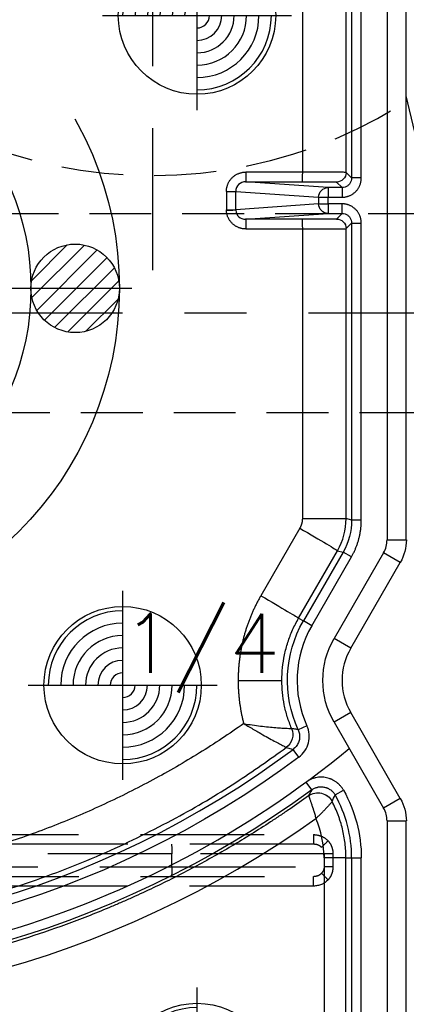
# Model space of a CAD drawing. Extents: x 2651 to 7771, y -1163 to 1075.
# Tile 283 of 490: x 4243 to 4258, y 691 to 730. Entities that reach past the tile are written whole.
import ezdxf

# ---------------------------------------------------------------- set-up
doc = ezdxf.new("R2010")
doc.units = 0
doc.header["$LTSCALE"] = 10
for name, pattern in [('CENTER', [2, 1.25, -0.25, 0.25, -0.25]), ('CNSCEN', [17, 15, -1, 0, -1]), ('CNSHID', [4, 3, -1]), ('DASHED', [0.75, 0.5, -0.25]), ('HIDDEN', [0.375, 0.25, -0.125])]:
    doc.linetypes.add(name, pattern=pattern)
doc.layers.get('0').update_dxf_attribs({"linetype": 'CONTINUOUS'})
doc.layers.get('Defpoints').update_dxf_attribs({"linetype": 'CONTINUOUS'})
for name, color, linetype in [('1', 7, 'CONTINUOUS'), ('9', 3, 'CONTINUOUS'), ('CEN', 1, 'CENTER'), ('COOL', 150, 'HIDDEN'), ('DIM', 3, 'CONTINUOUS'), ('HIDDEN', 6, 'HIDDEN'), ('PART', 7, 'CONTINUOUS'), ('PIN', 3, 'CONTINUOUS'), ('WL1-HL', 4, 'CNSHID'), ('WOR1-CL', 1, 'CNSCEN'), ('WOR1-DL', 7, 'CONTINUOUS')]:
    doc.layers.add(name, color=color, linetype=linetype)
doc.styles.add('china', font='txt')
doc.styles.get("Standard").update_dxf_attribs({"font": 'romans.shx'})
doc.dimstyles.new('MM& INCH5', dxfattribs={"dimtxt": 5, "dimasz": 2.5, "dimexe": 1, "dimexo": 0.5, "dimtad": 0, "dimrnd": 1.38778e-17, "dimzin": 9, "dimdsep": 46, "dimtxsty": 'Standard', "dimblk": 'CLOSED', "dimcen": 0, "dimclrd": 3, "dimclre": 3, "dimclrt": 3, "dimazin": 2, "dimtfac": 0.75, "dimtofl": 0, "dimtmove": 0, "dimatfit": 3, "dimfxl": 0, "dimtolj": 1, "dimarcsym": 0})

# ---------------------------------------------------------------- blocks, each defined once
blk = doc.blocks.new('DSD')
at = {"layer": '1', "color": 7, "linetype": 'Continuous'}
for p, q in [((459.179, 529.519), (459.179, 508.469)), ((459.422, 507.562), (461.422, 504.097)), ((461.422, 501.506), (459.422, 498.041)), ((459.421, 498.041), (459.422, 498.041)), ((459.179, 497.134), (459.179, 470.416)), ((461.608, 496.275), (461.608, 484.586)), ((456.588, 490.224), (459.179, 479.237))]:
    blk.add_line(p, q, dxfattribs=at)
at = {"layer": '1', "color": 110, "linetype": 'Continuous'}
for p, q in [((459.956, 508.469), (459.956, 529.519)), ((462.095, 504.485), (460.095, 507.951)), ((460.095, 497.652), (462.095, 501.117)), ((459.956, 470.416), (459.956, 497.134))]:
    blk.add_line(p, q, dxfattribs=at)
at = {"layer": '1', "color": 252, "linetype": 'Continuous'}
for p, q in [((459.956, 508.469), (459.956, 529.519)), ((460.995, 528.026), (460.995, 509.961)), ((461.384, 509.961), (461.384, 528.026)), ((461.615, 528.026), (461.615, 509.961)), ((462.498, 509.961), (462.498, 528.026)), ((461.384, 509.961), (460.995, 509.961)), ((461.615, 509.961), (461.384, 509.961)), ((461.615, 509.961), (462.498, 509.961)), ((459.956, 508.469), (459.179, 508.469)), ((459.422, 507.562), (460.095, 507.951)), ((462.095, 504.485), (460.095, 507.951)), ((462.05, 507.421), (461.711, 507.23)), ((462.997, 507.216), (463.226, 506.903)), ((463.511, 505.892), (463.744, 505.581)), ((463.188, 504.631), (463.542, 504.793)), ((461.422, 504.097), (462.095, 504.485)), ((465.965, 502.801), (464.199, 502.801)), ((461.422, 501.506), (462.095, 501.117)), ((460.095, 497.652), (462.095, 501.117)), ((462.996, 500.598), (461.395, 497.824)), ((461.731, 497.63), (463.332, 500.403)), ((463.526, 500.291), (461.955, 497.57)), ((462.996, 500.598), (463.332, 500.403)), ((463.526, 500.291), (463.332, 500.403)), ((463.478, 496.663), (465.049, 499.385)), ((459.422, 498.041), (460.095, 497.652)), ((461.395, 497.824), (461.731, 497.63)), ((461.955, 497.57), (461.731, 497.63)), ((459.956, 497.134), (459.179, 497.134)), ((459.956, 470.416), (459.956, 497.134)), ((460.995, 496.335), (460.995, 484.362)), ((460.995, 496.335), (461.384, 496.335)), ((461.384, 484.362), (461.384, 496.335)), ((461.384, 496.335), (461.608, 496.275)), ((463.374, 496.275), (461.608, 496.275)), ((463.374, 484.598), (463.374, 496.275)), ((461.384, 484.362), (460.995, 484.362)), ((461.608, 484.586), (461.384, 484.362)), ((465.652, 484.599), (463.374, 484.598)), ((461.773, 483.974), (461.996, 484.197)), ((462.332, 483.974), (461.773, 483.974)), ((461.773, 483.974), (461.773, 483.585)), ((465.662, 484.21), (462.332, 483.974)), ((462.332, 483.585), (462.332, 483.974)), ((463.384, 484.21), (465.662, 484.21)), ((461.773, 483.585), (462.332, 483.585)), ((462.332, 483.585), (462.332, 483.319)), ((462.718, 483.585), (462.332, 483.585)), ((462.718, 483.585), (466.061, 483.822)), ((462.718, 483.319), (462.718, 483.585)), ((466.061, 483.822), (466.061, 483.082)), ((466.437, 483.822), (466.061, 483.822)), ((466.437, 483.082), (466.437, 483.822)), ((462.332, 483.319), (461.773, 483.319)), ((461.773, 482.931), (461.773, 483.319)), ((462.332, 482.931), (462.332, 483.319)), ((462.718, 483.319), (462.332, 483.319)), ((466.061, 483.082), (462.718, 483.319)), ((461.773, 482.931), (462.332, 482.931)), ((461.996, 482.707), (461.773, 482.931)), ((462.332, 482.931), (465.662, 482.694)), ((466.437, 483.082), (466.061, 483.082)), ((460.995, 482.542), (460.995, 470.416)), ((460.995, 482.542), (461.384, 482.542)), ((461.384, 470.416), (461.384, 482.542)), ((461.384, 482.542), (461.608, 482.319)), ((465.662, 482.694), (463.384, 482.695)), ((461.608, 482.319), (461.608, 470.416)), ((463.374, 470.416), (463.374, 482.306)), ((463.374, 482.306), (465.652, 482.306))]:
    blk.add_line(p, q, dxfattribs=at)
at = {"layer": '1', "color": 6, "linetype": 'DASHED'}
for p, q in [((499.898, 510.703), (462.919, 510.703)), ((462.138, 509.797), (462.138, 510.315)), ((462.138, 510.315), (462.482, 510.315)), ((462.482, 510.315), (462.482, 509.797)), ((468.644, 510.315), (462.482, 510.315)), ((501.545, 510.315), (468.644, 510.315)), ((468.644, 510.315), (468.644, 509.797)), ((462.138, 509.797), (462.482, 509.797)), ((462.482, 509.797), (468.644, 509.797)), ((468.644, 509.797), (501.545, 509.797)), ((462.919, 509.408), (499.898, 509.408))]:
    blk.add_line(p, q, dxfattribs=at)
at = {"layer": '1', "color": 252, "linetype": 'Continuous', "extrusion": (0, 0, -1)}
for centre, radius, start, end in [((-486.693, 474.837), 40.124, 53.8028, 96.2068), ((-486.693, 474.837), 38.753, 53.2604, 96.1879), ((-466.562, 509.961), 5.567, 330.6203, 0), ((-459.179, 502.801), 4.796, 155.4684, 210), ((-459.179, 502.801), 3.368, 150, 210)]:
    blk.add_arc(centre, radius, start, end, dxfattribs=at)
at = {"layer": '1', "color": 110, "linetype": 'Continuous'}
for centre, radius, start, end in [((486.693, 474.837), 39.735, 83.7932, 129.3821), ((460.992, 508.469), 1.036, 180, 210), ((460.992, 497.134), 1.036, 150, 180)]:
    blk.add_arc(centre, radius, start, end, dxfattribs=at)
at = {"layer": '1', "color": 252, "linetype": 'Continuous'}
for centre, radius, start, end in [((486.693, 474.837), 38.365, 83.8121, 126.7396), ((466.562, 509.961), 5.178, 180, 209.3797), ((460.992, 508.469), 1.036, 180, 210), ((459.179, 502.801), 4.408, 330, 24.5316), ((460.992, 497.134), 1.036, 150, 180)]:
    blk.add_arc(centre, radius, start, end, dxfattribs=at)
at = {"layer": '1', "color": 7, "linetype": 'Continuous', "extrusion": (0, 0, -1)}
for centre, start, end in [((-460.992, 508.469), 330, 0), ((-460.992, 497.134), 0, 30)]:
    blk.add_arc(centre, 1.814, start, end, dxfattribs=at)
at = {"layer": '1', "color": 110, "linetype": 'Continuous', "extrusion": (0, 0, -1)}
blk.add_arc((-459.179, 502.801), 3.368, 150, 210, dxfattribs=at)
at = {"layer": '1', "color": 7, "linetype": 'Continuous'}
blk.add_arc((459.179, 502.801), 2.591, 330, 30, dxfattribs=at)
at = {"layer": '1', "color": 252, "linetype": 'Continuous'}
blk.add_ellipse((486.674, 474.837), major_axis=(-41.149, 0), ratio=1, start_param=4.604494, end_param=5.330589, dxfattribs=at)
at = {"layer": '1', "color": 6, "linetype": 'DASHED', "extrusion": (0, 0, -1)}
for centre, major_axis, ratio, start_param, end_param in [((462.322, 510.843), (-0.28, 0.27), 0.01818, 1.589635, 2.951754), ((468.651, 510.315), (0, 0.389), 0.017452, 4.712389, 6.283185), ((468.651, 509.797), (0, -0.389), 0.017452, 0, 1.570796), ((462.322, 509.269), (-0.28, -0.27), 0.01818, 3.331431, 4.69355)]:
    blk.add_ellipse(centre, major_axis=major_axis, ratio=ratio, start_param=start_param, end_param=end_param, dxfattribs=at)
at = {"layer": '1', "color": 7, "linetype": 'Continuous'}
blk.add_ellipse((466.538, 509.961), major_axis=(-4.039, 0), ratio=1, start_param=0, end_param=0.405008, dxfattribs=at)
at = {"layer": '1', "color": 7, "linetype": 'Continuous', "extrusion": (0, 0, -1)}
for centre, start_param, end_param in [((460.992, 508.469), 2.618029, 3.141593), ((460.992, 497.134), 3.141593, 3.665156)]:
    blk.add_ellipse(centre, major_axis=(1.814, 0), ratio=0.999975, start_param=start_param, end_param=end_param, dxfattribs=at)
at = {"layer": '1', "color": 252, "linetype": 'Continuous', "extrusion": (0, 0, -1)}
for centre, major_axis, ratio, start_param, end_param in [((462.748, 507.979), (0.564, -0.318), 0.999946, 0.432022, 2.14907), ((462.747, 507.979), (0.618, 0.194), 0.998759, 1.249807, 2.965464), ((464.408, 504.988), (-0.172, -0.624), 0.999938, 0.905626, 2.235967), ((464.408, 504.988), (0.401, 0.509), 0.999839, 3.649152, 4.979249), ((465.097, 499.385), (-1.57, 0.907), 0.013094, 4.735059, 6.274458), ((463.525, 496.663), (-1.57, 0.907), 0.013094, 4.735059, 6.274458), ((461.996, 484.586), (-0.275, 0.275), 0.999924, 3.927029, 5.497749), ((463.384, 484.598), (0, 0.389), 0.026177, 3.150322, 4.712395), ((465.662, 484.599), (0, -0.389), 0.026177, 0.00873, 1.570802), ((462.332, 483.585), (0.028, -0.388), 0.992489, 3.212987, 4.782718), ((466.446, 483.867), (-0.388, -0.023), 0.00153, 0.122632, 1.544661), ((462.332, 483.319), (-0.028, -0.388), 0.992489, 4.64206, 6.211791), ((461.996, 482.319), (0.275, 0.275), 0.999924, 3.927029, 5.497749), ((463.384, 482.306), (0, 0.389), 0.026177, 4.712383, 6.274456), ((465.662, 482.306), (0, 0.389), 0.026177, 4.712383, 6.274456)]:
    blk.add_ellipse(centre, major_axis=major_axis, ratio=ratio, start_param=start_param, end_param=end_param, dxfattribs=at)
at = {"layer": '1', "color": 7, "linetype": 'Continuous'}
for points, knots in [([(463.127, 507.454), (463.378, 507.635), (463.757, 507.902), (464.204, 508.206), (464.397, 508.335), (464.526, 508.42), (464.591, 508.463), (465.173, 508.844), (466.221, 509.496), (467.834, 510.4), (468.936, 510.952), (469.772, 511.348), (470.193, 511.541), (470.688, 511.758), (470.901, 511.849), (471.044, 511.909), (471.115, 511.939), (471.757, 512.208), (472.904, 512.656), (474.644, 513.246), (476.404, 513.754), (478.183, 514.182), (479.981, 514.528), (481.797, 514.793), (483.021, 514.915), (483.791, 514.974), (483.945, 514.985), (484.176, 515), (484.253, 515.005), (484.408, 515.014), (484.793, 515.035), (485.179, 515.051), (486.104, 515.079), (487.337, 515.088), (489.185, 515.016), (490.416, 514.911), (491.031, 514.845)], [0, 0, 0, 0, 0.03125, 0.046875, 0.054688, 0.054688, 0.0625, 0.0625, 0.125, 0.1875, 0.25, 0.25, 0.28125, 0.296875, 0.304688, 0.304688, 0.3125, 0.3125, 0.375, 0.4375, 0.5, 0.5625, 0.625, 0.6875, 0.75, 0.75, 0.765625, 0.765625, 0.773438, 0.773438, 0.78125, 0.8125, 0.8125, 0.875, 0.9375, 1, 1, 1, 1]), ([(461.615, 509.961), (461.615, 509.862), (461.621, 509.664), (461.648, 509.37), (461.692, 509.079), (461.753, 508.791), (461.805, 508.601), (461.849, 508.459), (461.864, 508.412), (461.888, 508.341), (461.896, 508.318), (461.913, 508.271), (461.956, 508.154), (462.041, 507.947), (462.127, 507.768), (462.173, 507.68)], [0, 0, 0, 0, 0.125, 0.25, 0.375, 0.5, 0.625, 0.625, 0.6875, 0.6875, 0.71875, 0.71875, 0.75, 0.875, 1, 1, 1, 1]), ([(462.173, 507.68), (462.181, 507.693), (462.187, 507.701), (462.19, 507.705), (462.192, 507.709), (462.195, 507.712), (462.198, 507.716), (462.205, 507.724), (462.214, 507.735), (462.226, 507.75), (462.23, 507.755), (462.239, 507.766), (462.244, 507.771), (462.259, 507.789), (462.281, 507.814), (462.319, 507.857), (462.347, 507.888), (462.369, 507.913), (462.377, 507.921), (462.393, 507.938), (462.417, 507.964), (462.459, 508.009), (462.495, 508.047), (462.523, 508.075), (462.537, 508.09), (462.552, 508.105), (462.561, 508.115), (462.566, 508.12), (462.581, 508.135), (462.591, 508.145), (462.611, 508.165), (462.621, 508.175), (462.652, 508.205), (462.673, 508.226), (462.705, 508.257), (462.716, 508.267), (462.737, 508.288), (462.759, 508.308), (462.786, 508.334), (462.806, 508.352), (462.814, 508.36), (462.818, 508.363), (462.825, 508.37)], [0, 0, 0, 0, 0.125, 0.15625, 0.15625, 0.171875, 0.171875, 0.1875, 0.25, 0.25, 0.28125, 0.28125, 0.3125, 0.3125, 0.375, 0.4375, 0.5, 0.5, 0.53125, 0.53125, 0.5625, 0.625, 0.6875, 0.6875, 0.71875, 0.734375, 0.734375, 0.75, 0.75, 0.78125, 0.78125, 0.8125, 0.8125, 0.875, 0.875, 0.90625, 0.90625, 0.9375, 0.96875, 0.984375, 0.992188, 1, 1, 1, 1]), ([(463.127, 507.453), (463.124, 507.457), (463.121, 507.461), (463.117, 507.471), (463.112, 507.481), (463.111, 507.485), (463.109, 507.49), (463.107, 507.494), (463.105, 507.499), (463.101, 507.509), (463.095, 507.523), (463.089, 507.541), (463.086, 507.548), (463.081, 507.562), (463.079, 507.569), (463.07, 507.591), (463.059, 507.623), (463.04, 507.678), (463.026, 507.719), (463.015, 507.751), (463.012, 507.762), (463.004, 507.784), (462.993, 507.818), (462.974, 507.877), (462.958, 507.927), (462.946, 507.966), (462.94, 507.986), (462.934, 508.005), (462.929, 508.019), (462.927, 508.026), (462.921, 508.046), (462.917, 508.059), (462.911, 508.08), (462.908, 508.087), (462.904, 508.101), (462.894, 508.135), (462.875, 508.198), (462.858, 508.255), (462.846, 508.298), (462.84, 508.319), (462.832, 508.345), (462.829, 508.355), (462.828, 508.361), (462.825, 508.37)], [0, 0, 0, 0, 0.0625, 0.125, 0.125, 0.15625, 0.15625, 0.171875, 0.171875, 0.1875, 0.25, 0.25, 0.28125, 0.28125, 0.3125, 0.3125, 0.375, 0.4375, 0.5, 0.5, 0.53125, 0.53125, 0.5625, 0.625, 0.6875, 0.6875, 0.71875, 0.734375, 0.734375, 0.75, 0.75, 0.78125, 0.78125, 0.796875, 0.796875, 0.8125, 0.875, 0.9375, 0.9375, 0.96875, 0.984375, 0.992188, 1, 1, 1, 1]), ([(462.997, 507.216), (462.978, 507.203), (462.94, 507.178), (462.88, 507.147), (462.837, 507.13), (462.81, 507.121), (462.804, 507.12), (462.793, 507.116), (462.777, 507.112), (462.738, 507.102), (462.682, 507.093), (462.636, 507.091), (462.608, 507.091), (462.602, 507.091), (462.591, 507.092), (462.585, 507.092), (462.568, 507.093), (462.534, 507.096), (462.478, 507.105), (462.434, 507.116), (462.401, 507.127), (462.39, 507.131), (462.374, 507.137), (462.369, 507.139), (462.358, 507.144), (462.332, 507.155), (462.287, 507.179), (462.249, 507.204), (462.221, 507.224), (462.212, 507.231), (462.195, 507.246), (462.186, 507.253), (462.161, 507.276), (462.129, 507.309), (462.1, 507.344), (462.08, 507.372), (462.074, 507.382), (462.062, 507.401), (462.056, 507.411), (462.05, 507.421)], [0, 0, 0, 0, 0.0625, 0.125, 0.1875, 0.1875, 0.203125, 0.203125, 0.21875, 0.25, 0.3125, 0.375, 0.375, 0.390625, 0.390625, 0.40625, 0.40625, 0.4375, 0.5, 0.5625, 0.5625, 0.59375, 0.59375, 0.609375, 0.609375, 0.625, 0.6875, 0.75, 0.75, 0.78125, 0.78125, 0.8125, 0.8125, 0.875, 0.9375, 0.9375, 0.96875, 0.96875, 1, 1, 1, 1]), ([(465.739, 504.545), (465.666, 504.587), (465.455, 504.711), (465.043, 504.952), (464.63, 505.178), (464.333, 505.339), (464.163, 505.429), (464.051, 505.494), (464.032, 505.504), (464.023, 505.509)], [0, 0, 0, 0, 0.086176, 0.250115, 0.499543, 0.631031, 0.749946, 0.871073, 1, 1, 1, 1])]:
    blk.add_open_spline(points, degree=3, knots=knots, dxfattribs=at)
at = {"layer": '1', "color": 252, "linetype": 'Continuous'}
for points, knots in [([(490.803, 512.75), (490.348, 512.794), (489.437, 512.884), (488.065, 512.955), (485.663, 513), (482.338, 512.805), (478.26, 512.101), (474.598, 511.067), (471.361, 509.812), (468.547, 508.425), (466.128, 507.004), (464.694, 505.986), (464.023, 505.509)], [0, 0, 0, 0, 0.048366, 0.096732, 0.145099, 0.302324, 0.447855, 0.58169, 0.703824, 0.814256, 0.912982, 1, 1, 1, 1]), ([(461.711, 507.23), (461.73, 507.198), (461.769, 507.137), (461.836, 507.051), (461.888, 506.999), (461.921, 506.968), (461.928, 506.962), (461.942, 506.95), (461.963, 506.932), (462.014, 506.893), (462.09, 506.843), (462.154, 506.81), (462.196, 506.791), (462.204, 506.787), (462.221, 506.78), (462.247, 506.77), (462.273, 506.76), (462.325, 506.743), (462.395, 506.724), (462.467, 506.712), (462.521, 506.707), (462.539, 506.705), (462.567, 506.704), (462.576, 506.703), (462.594, 506.703), (462.64, 506.702), (462.722, 506.706), (462.794, 506.718), (462.847, 506.729), (462.874, 506.735), (462.9, 506.743), (462.918, 506.748), (462.927, 506.751), (462.971, 506.765), (463.039, 506.791), (463.136, 506.841), (463.197, 506.881), (463.226, 506.903)], [0, 0, 0, 0, 0.0625, 0.125, 0.1875, 0.1875, 0.203125, 0.203125, 0.21875, 0.25, 0.3125, 0.375, 0.375, 0.390625, 0.390625, 0.40625, 0.4375, 0.4375, 0.5, 0.5625, 0.5625, 0.59375, 0.59375, 0.609375, 0.609375, 0.625, 0.6875, 0.75, 0.75, 0.78125, 0.796875, 0.796875, 0.8125, 0.8125, 0.875, 0.9375, 1, 1, 1, 1]), ([(463.511, 505.892), (463.322, 505.751), (463.186, 505.548), (463.069, 505.09), (463.09, 504.847), (463.188, 504.631)], [0, 0, 0, 0, 0.5, 0.5, 1, 1, 1, 1]), ([(463.542, 504.793), (463.522, 504.846), (463.482, 504.955), (463.48, 505.135), (463.524, 505.311), (463.613, 505.467), (463.701, 505.544), (463.744, 505.581)], [0, 0, 0, 0, 0.192517, 0.396171, 0.603826, 0.807481, 1, 1, 1, 1]), ([(464.023, 505.509), (463.988, 505.518), (463.953, 505.527), (463.861, 505.552), (463.802, 505.566), (463.744, 505.581)], [0, 0, 0, 0, 0.374907, 0.374907, 1, 1, 1, 1]), ([(463.542, 504.793), (463.574, 504.787), (463.606, 504.78), (463.695, 504.763), (463.753, 504.751), (463.81, 504.738)], [0, 0, 0, 0, 0.355366, 0.355366, 1, 1, 1, 1]), ([(465.739, 504.545), (465.505, 504.583), (465.278, 504.616), (464.839, 504.669), (464.633, 504.689), (464.357, 504.711), (464.272, 504.717), (464.119, 504.726), (464.05, 504.729), (463.936, 504.734), (463.891, 504.736), (463.828, 504.738), (463.813, 504.738), (463.809, 504.738)], [0, 0, 0, 0, 0.25, 0.25, 0.5, 0.5, 0.625, 0.625, 0.75, 0.75, 0.875, 0.875, 1, 1, 1, 1]), ([(463.81, 504.738), (463.87, 504.582), (463.99, 504.271), (464.109, 503.785), (464.185, 503.295), (464.194, 502.966), (464.199, 502.801)], [0, 0, 0, 0, 0.252384, 0.503178, 0.752382, 1, 1, 1, 1]), ([(464.199, 502.801), (464.194, 502.629), (464.184, 502.284), (464.1, 501.768), (463.966, 501.26), (463.779, 500.762), (463.611, 500.449), (463.526, 500.291)], [0, 0, 0, 0, 0.196363, 0.394544, 0.594542, 0.79636, 1, 1, 1, 1]), ([(461.773, 483.974), (461.732, 483.977), (461.651, 483.985), (461.54, 484.043), (461.454, 484.13), (461.395, 484.24), (461.388, 484.322), (461.384, 484.362)], [0, 0, 0, 0, 0.200009, 0.400004, 0.599996, 0.799991, 1, 1, 1, 1]), ([(463.374, 484.598), (462.91, 484.596), (462.453, 484.594), (461.802, 484.59), (461.612, 484.588), (461.608, 484.586)], [0, 0, 0, 0, 0.5, 0.5, 1, 1, 1, 1]), ([(466.061, 483.845), (466.055, 483.943), (466.01, 484.038), (465.863, 484.172), (465.763, 484.21), (465.662, 484.21)], [0, 0, 0, 0, 0.5, 0.5, 1, 1, 1, 1]), ([(461.384, 482.542), (461.388, 482.583), (461.395, 482.664), (461.454, 482.774), (461.54, 482.861), (461.651, 482.92), (461.732, 482.927), (461.773, 482.931)], [0, 0, 0, 0, 0.200014, 0.400012, 0.600003, 0.799997, 1, 1, 1, 1]), ([(465.662, 482.694), (465.767, 482.694), (465.871, 482.736), (466.019, 482.879), (466.062, 482.98), (466.061, 483.082)], [0, 0, 0, 0, 0.5, 0.5, 1, 1, 1, 1]), ([(461.608, 482.319), (461.614, 482.318), (461.626, 482.316), (461.708, 482.315), (461.828, 482.313), (461.982, 482.311), (462.16, 482.31), (462.356, 482.309), (462.561, 482.308), (462.769, 482.307), (462.976, 482.307), (463.178, 482.306), (463.31, 482.306), (463.374, 482.306)], [0, 0, 0, 0, 0.112754, 0.221143, 0.325164, 0.424818, 0.520102, 0.611016, 0.697559, 0.77973, 0.857527, 0.930951, 1, 1, 1, 1])]:
    blk.add_open_spline(points, degree=3, knots=knots, dxfattribs=at)
at = {"layer": '1', "color": 6, "linetype": 'DASHED'}
for points, degree in [([(462.332, 510.843), (462.486, 511.002), (462.706, 511.092), (462.929, 511.092)], 3), ([(462.929, 511.092), (484.594, 511.092)], 1), ([(499.908, 509.019), (462.929, 509.019)], 1)]:
    blk.add_open_spline(points, degree=degree, dxfattribs=at)
for points, knots in [([(462.929, 511.092), (462.929, 510.99), (462.928, 510.889), (462.924, 510.745), (462.923, 510.702), (462.918, 510.703)], [0, 0, 0, 0, 0.5, 0.5, 1, 1, 1, 1]), ([(462.138, 510.315), (462.14, 510.347), (462.143, 510.442), (462.178, 510.583), (462.244, 510.729), (462.303, 510.805), (462.332, 510.843)], [0, 0, 0, 0, 0.166765, 0.499709, 0.74986, 1, 1, 1, 1]), ([(462.598, 510.579), (462.572, 510.549), (462.527, 510.498), (462.489, 510.405), (462.484, 510.346), (462.482, 510.315)], [0, 0, 0, 0, 0.399676, 0.688693, 1, 1, 1, 1]), ([(462.919, 510.703), (462.855, 510.697), (462.737, 510.686), (462.642, 510.613), (462.598, 510.579)], [0, 0, 0, 0, 0.537431, 1, 1, 1, 1]), ([(462.332, 509.269), (462.303, 509.308), (462.245, 509.384), (462.184, 509.515), (462.146, 509.653), (462.141, 509.749), (462.138, 509.797)], [0, 0, 0, 0, 0.257807, 0.499585, 0.749789, 1, 1, 1, 1]), ([(462.598, 509.533), (462.625, 509.51), (462.684, 509.462), (462.795, 509.417), (462.876, 509.411), (462.919, 509.408)], [0, 0, 0, 0, 0.302174, 0.635337, 1, 1, 1, 1]), ([(462.929, 509.019), (462.929, 509.111), (462.928, 509.218), (462.924, 509.37), (462.923, 509.409), (462.918, 509.408)], [0, 0, 0, 0, 0.5, 0.5, 1, 1, 1, 1]), ([(462.929, 509.019), (462.817, 509.019), (462.707, 509.041), (462.503, 509.126), (462.409, 509.189), (462.332, 509.269)], [0, 0, 0, 0, 0.5, 0.5, 1, 1, 1, 1])]:
    blk.add_open_spline(points, degree=3, knots=knots, dxfattribs=at)
at = {"layer": '1', "color": 252, "linetype": 'Continuous'}
for points, weights in [([(465.739, 504.545), (473.041, 509.681), (481.685, 511.911), (490.56, 510.947)], [1, 0.957116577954, 0.957116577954, 1]), ([(465.965, 502.801), (465.965, 503.391), (465.889, 503.975), (465.739, 504.545)], [1, 0.994458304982, 0.994458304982, 1]), ([(465.049, 499.385), (465.653, 500.429), (465.965, 501.595), (465.965, 502.801)], [1, 0.977274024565, 0.977274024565, 1]), ([(461.395, 497.824), (461.132, 497.369), (460.995, 496.861), (460.995, 496.335)], [1, 0.977285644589, 0.977285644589, 1]), ([(460.995, 484.362), (460.995, 483.907), (461.317, 483.585), (461.773, 483.585)], [1, 0.804755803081, 0.804755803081, 1]), ([(465.652, 484.599), (466.091, 484.599), (466.41, 484.301), (466.436, 483.867)], [1, 0.81841195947, 0.81841195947, 1]), ([(461.996, 484.197), (462.003, 484.204), (462.572, 484.209), (463.384, 484.21)], [1, 0.812893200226, 0.812893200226, 1]), ([(466.436, 483.867), (466.437, 483.852), (466.437, 483.837), (466.437, 483.822)], [1, 0.999721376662, 0.999721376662, 1]), ([(461.773, 483.319), (461.317, 483.319), (460.995, 482.997), (460.995, 482.542)], [1, 0.804755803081, 0.804755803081, 1]), ([(466.437, 483.082), (466.437, 482.627), (466.112, 482.306), (465.652, 482.306)], [1, 0.80498879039, 0.80498879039, 1]), ([(463.384, 482.695), (462.572, 482.695), (462.003, 482.7), (461.996, 482.707)], [1, 0.812893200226, 0.812893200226, 1])]:
    blk.add_rational_spline(points, weights, degree=3, dxfattribs=at)
for points in [[(462.173, 507.68), (462.131, 507.593), (462.09, 507.507), (462.05, 507.421)], [(462.997, 507.216), (463.04, 507.295), (463.083, 507.374), (463.127, 507.454)], [(461.384, 496.335), (461.384, 496.787), (461.505, 497.238), (461.731, 497.63)], [(461.955, 497.57), (461.729, 497.179), (461.608, 496.727), (461.608, 496.275)]]:
    blk.add_open_spline(points, degree=3, dxfattribs=at)
at = {"layer": '1', "color": 7, "linetype": 'Continuous'}
for points in [[(462.173, 507.68), (462.173, 507.68), (462.173, 507.68), (462.173, 507.68)], [(463.127, 507.454), (463.127, 507.453), (463.126, 507.454), (463.126, 507.454)], [(464.023, 505.509), (464.023, 505.509), (464.023, 505.509), (464.023, 505.509)], [(463.81, 504.738), (463.81, 504.738), (463.81, 504.738), (463.81, 504.738)]]:
    blk.add_open_spline(points, degree=3, dxfattribs=at)
for points, weights in [([(463.374, 496.275), (463.374, 496.412), (463.409, 496.545), (463.478, 496.663)], [1, 0.977285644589, 0.977285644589, 1]), ([(466.061, 483.822), (466.061, 483.83), (466.061, 483.837), (466.061, 483.845)], [1, 0.999721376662, 0.999721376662, 1])]:
    blk.add_rational_spline(points, weights, degree=3, dxfattribs=at)
blk = doc.blocks.new('*U23', base_point=(2059.08, 1167.823))
at = {"layer": 'CEN'}
blk.add_line((2059.08, 1190.683), (2059.08, 1144.963), dxfattribs=at)
at = {"layer": 'HIDDEN'}
blk.add_circle((2059.08, 1167.823), 19.05, dxfattribs=at)
blk = doc.blocks.new('*D116')
at = {"layer": 'Defpoints', "color": 0}
for p in [(4278.684, 927.642), (4278.684, 906.842), (4171.684, 387.642)]:
    blk.add_point(p, dxfattribs=at)
at = {"layer": 'DIM', "color": 3, "lineweight": -2}
blk.add_line((4278.684, 907.342), (4278.684, 927.642), dxfattribs=at)
at = {"layer": 'DIM', "color": 3, "insert": (4278.684, 950.648), "char_height": 5, "attachment_point": 5, "rotation": 90}
blk.add_mtext('\\A1;107 [4.213]', dxfattribs=at)
blk = doc.blocks.new('_Closed')
at = {"color": 0, "linetype": 'ByBlock', "lineweight": -2}
for p, q in [((-1, 0.167), (0, 0)), ((-1, 0.167), (-1, -0.167)), ((0, 0), (-1, -0.167)), ((0, 0), (-1, 0))]:
    blk.add_line(p, q, dxfattribs=at)
blk = doc.blocks.new('*D117')
at = {"layer": 'Defpoints', "color": 0}
for p in [(4291.684, 927.642), (4291.684, 912.642), (4171.684, 387.642)]:
    blk.add_point(p, dxfattribs=at)
at = {"layer": 'DIM', "color": 3, "lineweight": -2}
blk.add_line((4291.684, 913.142), (4291.684, 927.642), dxfattribs=at)
at = {"layer": 'DIM', "color": 3, "insert": (4291.684, 950.648), "char_height": 5, "attachment_point": 5, "rotation": 90}
blk.add_mtext('\\A1;120 [4.724]', dxfattribs=at)
blk = doc.blocks.new('*D118')
at = {"layer": 'Defpoints', "color": 0}
for p in [(4368.684, 927.642), (4368.684, 892.822), (4171.684, 387.642)]:
    blk.add_point(p, dxfattribs=at)
at = {"layer": 'DIM', "color": 3, "lineweight": -2}
blk.add_line((4368.684, 893.322), (4368.684, 927.642), dxfattribs=at)
at = {"layer": 'DIM', "color": 3, "insert": (4368.684, 950.648), "char_height": 5, "attachment_point": 5, "rotation": 90}
blk.add_mtext('\\A1;197 [7.756]', dxfattribs=at)
blk = doc.blocks.new('*D119')
at = {"layer": 'Defpoints', "color": 0}
for p in [(4376.684, 927.642), (4371.684, 807.17), (4171.684, 387.642)]:
    blk.add_point(p, dxfattribs=at)
at = {"layer": 'DIM', "color": 3, "lineweight": -2}
for p, q in [((4376.684, 922.642), (4376.684, 927.642)), ((4371.684, 917.642), (4376.684, 922.642)), ((4371.684, 807.67), (4371.684, 917.642))]:
    blk.add_line(p, q, dxfattribs=at)
at = {"layer": 'DIM', "color": 3, "insert": (4376.684, 951.005), "char_height": 5, "attachment_point": 5, "rotation": 90}
blk.add_mtext('\\A1;200 [7.874]', dxfattribs=at)
blk = doc.blocks.new('*D120')
at = {"layer": 'Defpoints', "color": 0}
for p in [(4411.684, 927.642), (4411.684, 912.642), (4171.684, 387.642)]:
    blk.add_point(p, dxfattribs=at)
at = {"layer": 'DIM', "color": 3, "lineweight": -2}
blk.add_line((4411.684, 913.142), (4411.684, 927.642), dxfattribs=at)
at = {"layer": 'DIM', "color": 3, "insert": (4411.684, 951.005), "char_height": 5, "attachment_point": 5, "rotation": 90}
blk.add_mtext('\\A1;240 [9.449]', dxfattribs=at)
blk = doc.blocks.new('*D121')
at = {"layer": 'Defpoints', "color": 0}
for p in [(4446.684, 927.642), (4446.684, 910.642), (4171.684, 387.642)]:
    blk.add_point(p, dxfattribs=at)
at = {"layer": 'DIM', "color": 3, "lineweight": -2}
blk.add_line((4446.684, 911.142), (4446.684, 927.642), dxfattribs=at)
at = {"layer": 'DIM', "color": 3, "insert": (4446.684, 953.386), "char_height": 5, "attachment_point": 5, "rotation": 90}
blk.add_mtext('\\A1;275 [10.827]', dxfattribs=at)
blk = doc.blocks.new('*D158')
at = {"layer": 'Defpoints', "color": 0}
for p in [(4247.884, 927.642), (4247.884, 766.102), (4171.684, 387.642)]:
    blk.add_point(p, dxfattribs=at)
at = {"layer": 'DIM', "color": 3, "lineweight": -2}
blk.add_line((4247.884, 766.602), (4247.884, 927.642), dxfattribs=at)
at = {"layer": 'DIM', "color": 3, "insert": (4247.884, 943.862), "char_height": 5, "attachment_point": 5, "rotation": 90}
blk.add_mtext('\\A1;76.2 [3]', dxfattribs=at)
blk = doc.blocks.new('*D159')
at = {"layer": 'Defpoints', "color": 0}
for p in [(4239.884, 927.642), (4246.684, 860.062), (4171.684, 387.642)]:
    blk.add_point(p, dxfattribs=at)
at = {"layer": 'DIM', "color": 3, "lineweight": -2}
for p, q in [((4239.884, 922.642), (4239.884, 927.642)), ((4246.684, 917.642), (4239.884, 922.642)), ((4246.684, 860.562), (4246.684, 917.642))]:
    blk.add_line(p, q, dxfattribs=at)
at = {"layer": 'DIM', "color": 3, "insert": (4239.884, 948.624), "char_height": 5, "attachment_point": 5, "rotation": 90}
blk.add_mtext('\\A1;75 [2.953]', dxfattribs=at)
blk = doc.blocks.new('*D160')
at = {"layer": 'Defpoints', "color": 0}
for p in [(4381.212, 797.642), (4473.321, 797.642), (4171.684, 387.642)]:
    blk.add_point(p, dxfattribs=at)
at = {"layer": 'DIM', "color": 3, "lineweight": -2}
blk.add_line((4381.712, 797.642), (4473.321, 797.642), dxfattribs=at)
at = {"layer": 'DIM', "color": 3, "insert": (4499.065, 797.642), "char_height": 5, "attachment_point": 5}
blk.add_mtext('\\A1;410 [16.142]', dxfattribs=at)
blk = doc.blocks.new('*D161')
at = {"layer": 'Defpoints', "color": 0}
for p in [(4274.104, 832.642), (4473.321, 832.642), (4171.684, 387.642)]:
    blk.add_point(p, dxfattribs=at)
at = {"layer": 'DIM', "color": 3, "lineweight": -2}
blk.add_line((4274.604, 832.642), (4473.321, 832.642), dxfattribs=at)
at = {"layer": 'DIM', "color": 3, "insert": (4496.684, 832.642), "char_height": 5, "attachment_point": 5}
blk.add_mtext('\\A1;445 [17.52]', dxfattribs=at)
blk = doc.blocks.new('*D162')
at = {"layer": 'Defpoints', "color": 0}
for p in [(4271.924, 879.642), (4485.526, 879.642), (4171.684, 387.642)]:
    blk.add_point(p, dxfattribs=at)
at = {"layer": 'DIM', "color": 3, "lineweight": -2}
blk.add_line((4272.424, 879.642), (4485.526, 879.642), dxfattribs=at)
at = {"layer": 'DIM', "color": 3, "insert": (4508.889, 879.642), "char_height": 5, "attachment_point": 5}
blk.add_mtext('\\A1;492 [19.37]', dxfattribs=at)
blk = doc.blocks.new('*D163')
at = {"layer": 'Defpoints', "color": 0}
for p in [(4285.884, 899.642), (4485.526, 899.642), (4171.684, 387.642)]:
    blk.add_point(p, dxfattribs=at)
at = {"layer": 'DIM', "color": 3, "lineweight": -2}
blk.add_line((4286.384, 899.642), (4485.526, 899.642), dxfattribs=at)
at = {"layer": 'DIM', "color": 3, "insert": (4511.27, 899.642), "char_height": 5, "attachment_point": 5}
blk.add_mtext('\\A1;512 [20.157]', dxfattribs=at)
blk = doc.blocks.new('*D164')
at = {"layer": 'Defpoints', "color": 0}
for p in [(4266.934, 743.242), (4473.321, 743.242), (4171.684, 387.642)]:
    blk.add_point(p, dxfattribs=at)
at = {"layer": 'DIM', "color": 3, "lineweight": -2}
blk.add_line((4267.434, 743.242), (4473.321, 743.242), dxfattribs=at)
at = {"layer": 'DIM', "color": 3, "insert": (4494.303, 743.242), "char_height": 5, "attachment_point": 5}
blk.add_mtext('\\A1;355.6 [14]', dxfattribs=at)
blk = doc.blocks.new('*D165')
at = {"layer": 'Defpoints', "color": 0}
for p in [(4446.684, 762.642), (4473.321, 762.642), (4171.684, 387.642)]:
    blk.add_point(p, dxfattribs=at)
at = {"layer": 'DIM', "color": 3, "lineweight": -2}
blk.add_line((4447.184, 762.642), (4473.321, 762.642), dxfattribs=at)
at = {"layer": 'DIM', "color": 3, "insert": (4499.065, 762.642), "char_height": 5, "attachment_point": 5}
blk.add_mtext('\\A1;375 [14.764]', dxfattribs=at)
blk = doc.blocks.new('*D166')
at = {"layer": 'Defpoints', "color": 0}
for p in [(4446.684, 719.642), (4473.321, 719.642), (4171.684, 387.642)]:
    blk.add_point(p, dxfattribs=at)
at = {"layer": 'DIM', "color": 3, "lineweight": -2}
blk.add_line((4447.184, 719.642), (4473.321, 719.642), dxfattribs=at)
at = {"layer": 'DIM', "color": 3, "insert": (4499.065, 719.642), "char_height": 5, "attachment_point": 5}
blk.add_mtext('\\A1;332 [13.071]', dxfattribs=at)
blk = doc.blocks.new('*D190')
at = {"layer": 'Defpoints', "color": 0}
for p in [(4401.864, 859.642), (4485.526, 859.642), (4171.684, 387.642)]:
    blk.add_point(p, dxfattribs=at)
at = {"layer": 'DIM', "color": 3, "lineweight": -2}
blk.add_line((4402.364, 859.642), (4485.526, 859.642), dxfattribs=at)
at = {"layer": 'DIM', "color": 3, "insert": (4511.27, 859.642), "char_height": 5, "attachment_point": 5}
blk.add_mtext('\\A1;472 [18.583]', dxfattribs=at)
blk = doc.blocks.new('*X8')
at = {"color": 0}
for p, q in [((745.423, 286.51), (747.026, 288.113)), ((745.479, 285.86), (747.676, 288.057)), ((745.698, 285.371), (748.165, 287.838)), ((769.614, 286.66), (771.046, 288.092)), ((769.624, 285.963), (771.743, 288.082)), ((769.819, 285.451), (772.255, 287.887)), ((746.025, 284.992), (748.544, 287.51)), ((770.129, 285.053), (772.653, 287.577)), ((746.455, 284.714), (748.822, 287.081)), ((770.539, 284.757), (772.949, 287.167)), ((771.067, 284.578), (773.128, 286.639)), ((747.01, 284.562), (748.974, 286.526)), ((771.802, 284.605), (773.101, 285.904)), ((747.817, 284.662), (748.874, 285.719))]:
    blk.add_line(p, q, dxfattribs=at)
blk = doc.blocks.new('117')
at = {"layer": 'WL1-HL'}
for centre, radius in [((254.95, 1693.104), 13.87), ((254.95, 1693.104), 10.3), ((242.865, 1693.104), 1.785), ((267.035, 1693.104), 1.785)]:
    blk.add_circle(centre, radius, dxfattribs=at)
at = {"layer": 'WOR1-CL'}
for p, q in [((254.95, 1707.474), (254.95, 1678.734)), ((269.32, 1693.104), (240.58, 1693.104))]:
    blk.add_line(p, q, dxfattribs=at)
at = {"layer": 'WL1-HL'}
blk.add_blockref('*X8', (-504.334, 1406.767), dxfattribs=at)
at = {"layer": '9', "style": 'china'}
blk.add_text('2-117', height=2, dxfattribs=at).set_placement((251.365, 1693.722))
at = {"layer": 'WOR1-DL', "style": 'china', "oblique": 20}
blk.add_text('ARRK', height=0.8, dxfattribs=at).set_placement((256.305, 1696.027))
blk = doc.blocks.new('A$C257357D5')
at = {"layer": 'COOL', "color": 1, "linetype": 'CENTER'}
blk.add_line((275, 31), (58.88, 31), dxfattribs=at)
blk.add_line((275, 31), (58.88, 31), dxfattribs=at)
at = {"layer": 'COOL'}
blk.add_lwpolyline([(237.406, 35), (58.309, 35), (56, 31), (58.309, 27), (237.406, 27)], dxfattribs=at)
blk.add_blockref('117', (-193.95, -1661.104), dxfattribs=at)
blk = doc.blocks.new('*U6', base_point=(965.4695, 1808.9548))
blk.add_circle((965.4695, 1808.9548), 0.5)
for radius, start, end in [(0.4724, 90, 180), (0.3937, 90, 180), (0.315, 90, 180), (0.2362, 90, 180), (0.1575, 90, 180), (0.0787, 90, 180), (0.0787, 270, 0), (0.1575, 270, 0), (0.2362, 270, 0), (0.315, 270, 0), (0.3937, 270, 0), (0.4724, 270, 0)]:
    blk.add_arc((965.4695, 1808.9548), radius, start, end)
at = {"layer": 'PIN'}
for p, q in [((965.4695, 1809.5548), (965.4695, 1808.3548)), ((964.8695, 1808.9548), (966.0695, 1808.9548))]:
    blk.add_line(p, q, dxfattribs=at)

msp = doc.modelspace()

# ---------------------------------------------------------------- block references
at = {"layer": 'DIM', "rotation": 180}
msp.add_blockref('DSD', (4717.309, 1206.636), dxfattribs=at)
at = {"layer": 'DIM'}
msp.add_blockref('A$C257357D5', (4171.684, 687.642), dxfattribs=at)
at = {"layer": 'PART', "xscale": -1}
msp.add_blockref('*U23', (4247.884, 743.242), dxfattribs=at)
at = {"layer": 'PIN', "xscale": 6.35, "yscale": 6.35, "zscale": 6.35}
for p in [(4249.684, 730.642), (4246.684, 703.642), (4249.684, 687.642)]:
    msp.add_blockref('*U6', p, dxfattribs=at)

# ---------------------------------------------------------------- texts
at = {"layer": 'PIN', "color": 4}
msp.add_text('1/4', height=2.3813, dxfattribs=at).set_placement((4246.684, 704.142))

# ---------------------------------------------------------------- dimensions: what is measured, and where the dimension line sits
at = {"layer": 'DIM'}
for feature_location, offset, dtype, picture, middle in [((4446.684, 910.642), (0, 17), 1, '*D121', (4446.684, 953.386)), ((4371.684, 807.17), (5, 120.472), 1, '*D119', (4376.684, 951.005)), ((4411.684, 912.642), (0, 15), 1, '*D120', (4411.684, 951.005)), ((4278.684, 906.842), (0, 20.8), 1, '*D116', (4278.684, 950.648)), ((4291.684, 912.642), (0, 15), 1, '*D117', (4291.684, 950.648)), ((4368.684, 892.822), (0, 34.82), 1, '*D118', (4368.684, 950.648)), ((4246.684, 860.062), (-6.8, 67.58), 1, '*D159', (4239.884, 948.624)), ((4247.884, 766.102), (0, 161.54), 1, '*D158', (4247.884, 943.862)), ((4285.884, 899.642), (199.642, 0), 0, '*D163', (4511.27, 899.642)), ((4271.924, 879.642), (213.602, 0), 0, '*D162', (4508.889, 879.642)), ((4401.864, 859.642), (83.662, 0), 0, '*D190', (4511.27, 859.642)), ((4274.104, 832.642), (199.217, 0), 0, '*D161', (4496.684, 832.642)), ((4381.212, 797.642), (92.109, 0), 0, '*D160', (4499.065, 797.642)), ((4446.684, 762.642), (26.637, 0), 0, '*D165', (4499.065, 762.642)), ((4266.934, 743.242), (206.387, 0), 0, '*D164', (4494.303, 743.242)), ((4446.684, 719.642), (26.637, 0), 0, '*D166', (4499.065, 719.642))]:
    dim = msp.add_ordinate_dim(feature_location=feature_location, offset=offset, dtype=dtype, origin=(4171.684, 387.642), dimstyle='MM& INCH5', dxfattribs=at)
    dim.commit()
    dim.dimension.update_dxf_attribs({"geometry": picture, "text_midpoint": middle})

doc.saveas('drawing.dxf')
